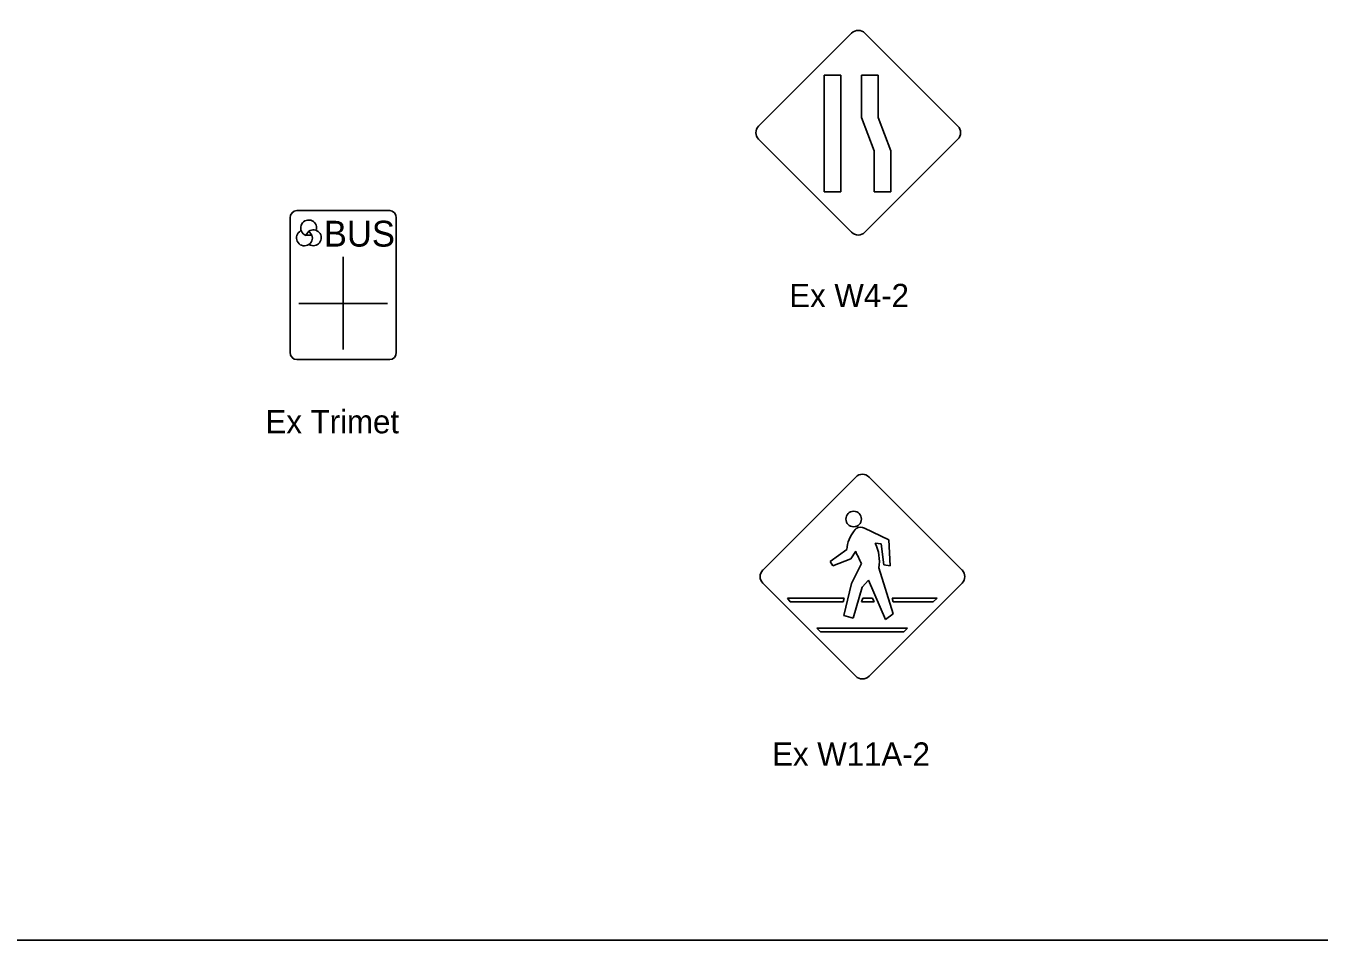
# Model space of a CAD drawing. Extents: x 42133 to 45533, y 41351 to 47951.
# Drawn here: x 42977.1 to 43392.7, y 45801.4 to 46095.3 of the extents above; entities that cross this region are included whole.
import ezdxf

# ---------------------------------------------------------------- set-up
doc = ezdxf.new("R2010")
doc.units = 0
doc.layers.add('P_ODOT_PLAN_Border', color=7, linetype='Continuous')
doc.layers.add('P_TRAF_SIGN_SignDetails', color=7, linetype='Continuous')

msp = doc.modelspace()

# ---------------------------------------------------------------- linework, layer by layer
at = {"layer": 'P_ODOT_PLAN_Border'}
msp.add_lwpolyline([(42208.34, 45801.35), (43808.34, 45801.35), (43808.34, 46801.35), (42208.34, 46801.35)], close=True, dxfattribs=at)
at = {"layer": 'P_TRAF_SIGN_SignDetails'}
for p, q in [((43212.58, 46063.08), (43242.47, 46092.96)), ((43246.72, 46092.96), (43276.6, 46063.08)), ((43238.95, 46079.43), (43233.59, 46079.43)), ((43233.59, 46079.43), (43233.59, 46041.9)), ((43238.95, 46079.43), (43233.59, 46079.43)), ((43233.59, 46079.43), (43233.59, 46041.9)), ((43238.95, 46079.43), (43233.59, 46079.43)), ((43233.59, 46079.43), (43233.59, 46041.9)), ((43238.95, 46041.9), (43238.95, 46079.43)), ((43238.95, 46041.9), (43238.95, 46079.43)), ((43238.95, 46041.9), (43238.95, 46079.43)), ((43251.01, 46079.43), (43245.65, 46079.43)), ((43245.65, 46079.43), (43245.65, 46065.85)), ((43251.01, 46065.85), (43251.01, 46079.43)), ((43245.65, 46065.85), (43249.67, 46055.1)), ((43255.03, 46055.17), (43251.01, 46065.85)), ((43242.46, 46028.95), (43212.59, 46058.83)), ((43276.6, 46058.83), (43246.72, 46028.94)), ((43249.67, 46055.1), (43249.67, 46041.9)), ((43255.03, 46041.9), (43255.03, 46055.17)), ((43233.59, 46041.9), (43238.95, 46041.9)), ((43233.59, 46041.9), (43238.95, 46041.9)), ((43233.59, 46041.9), (43238.95, 46041.9)), ((43249.67, 46041.9), (43255.03, 46041.9)), ((43064.13, 46035.94), (43094.02, 46035.94)), ((43062, 45990.39), (43062, 46033.54)), ((43096.14, 46033.54), (43096.14, 45990.39)), ((43068.02, 46029.32), (43067.06, 46027.98)), ((43067.06, 46027.98), (43069.04, 46027.98)), ((43069.04, 46027.98), (43068.02, 46029.26)), ((43079.07, 46021.06), (43079.07, 45991.29)), ((43064.84, 46006.07), (43093.31, 46006.07)), ((43094.02, 45987.98), (43064.13, 45987.98)), ((43213.94, 45920.35), (43243.82, 45950.24)), ((43248.07, 45950.24), (43277.96, 45920.35)), ((43246.62, 45933.78), (43246.62, 45933.79)), ((43246.62, 45933.79), (43254.46, 45930.05)), ((43246.62, 45933.78), (43246.62, 45933.79)), ((43235.53, 45923.11), (43240.89, 45926.97)), ((43251.98, 45928.8), (43250.08, 45928.94)), ((43252.85, 45922.01), (43251.98, 45928.8)), ((43254.46, 45930.05), (43254.86, 45921.66)), ((43236.47, 45921.69), (43235.53, 45923.11)), ((43242.2, 45923.98), (43236.47, 45921.69)), ((43243.78, 45926.39), (43242.2, 45923.98)), ((43242.39, 45916.01), (43245.62, 45922.49)), ((43251.2, 45921.04), (43255.83, 45906.3)), ((43254.86, 45921.66), (43252.85, 45922.01)), ((43243.82, 45886.22), (43213.94, 45916.1)), ((43239.93, 45905.77), (43242.39, 45916.01)), ((43245.85, 45914.84), (43242.96, 45904.89)), ((43247.93, 45917.05), (43245.85, 45914.84)), ((43253.4, 45904.44), (43247.93, 45917.05)), ((43277.96, 45916.1), (43248.07, 45886.22)), ((43221.89, 45911.29), (43240.06, 45911.29)), ((43222.74, 45910.09), (43221.89, 45911.29)), ((43239.78, 45910.09), (43222.74, 45910.09)), ((43240.06, 45911.29), (43239.78, 45910.09)), ((43245.68, 45910.09), (43246.03, 45911.29)), ((43249.69, 45910.09), (43245.68, 45910.09)), ((43246.03, 45911.29), (43249.18, 45911.29)), ((43249.18, 45911.29), (43249.69, 45910.09)), ((43255.47, 45911.29), (43270, 45911.29)), ((43255.84, 45910.09), (43255.47, 45911.29)), ((43268.65, 45910.09), (43255.84, 45910.09)), ((43270, 45911.29), (43268.65, 45910.09)), ((43255.83, 45906.3), (43253.4, 45904.44)), ((43231.31, 45901.63), (43260.41, 45901.63)), ((43232.5, 45900.44), (43231.31, 45901.63)), ((43242.96, 45904.89), (43239.93, 45905.77)), ((43260.41, 45901.63), (43259.21, 45900.44)), ((43259.21, 45900.44), (43232.5, 45900.44))]:
    msp.add_line(p, q, dxfattribs=at)
msp.add_circle((43243.12, 45936.74), 2.5, dxfattribs=at)
for centre, radius, start, end in [((43244.59, 46090.83), 3.01, 45.0123, 135), ((43244.59, 46090.83), 3.01, 45.0123, 135), ((43214.71, 46060.95), 3.01, 135, 225.0172), ((43274.47, 46060.95), 3.01, 315, 44.9762), ((43067.96, 46030.33), 2.56, 347.7987, 248.3434), ((43066.61, 46027.14), 2.56, 118.2492, 20.556), ((43069.47, 46027.17), 2.56, 240.0689, 123.2741), ((43244.59, 46031.07), 3.01, 224.9829, 315), ((43245.95, 45948.11), 3.01, 45.0123, 135), ((43245.95, 45948.11), 3.01, 45.0123, 135), ((43252.34, 45925.8), 11.51, 141.4976, 174.1516), ((43246.73, 45930.64), 4.12, 133.0399, 145.5045), ((43245.38, 45931.59), 2.53, 60.6785, 125.4757), ((43238.49, 45923.28), 12.9, 349.9861, 26.0599), ((43276.89, 45939.62), 35.66, 201.7818, 208.7113), ((43216.07, 45918.23), 3.01, 135, 225.0172), ((43275.83, 45918.23), 3.01, 315, 44.9762), ((43245.95, 45888.35), 3.01, 224.9829, 315)]:
    msp.add_arc(centre, radius, start, end, dxfattribs=at)
for centre, major_axis, start_param, end_param in [((43064.13, 46033.54), (0, 2.4), 0, 1.570796), ((43094.01, 46033.54), (0, 2.4), 4.712389, 6.283185), ((43064.13, 45990.39), (0, -2.4), 4.712389, 6.283185), ((43094.01, 45990.39), (0, 2.4), 3.141593, 4.712389)]:
    msp.add_ellipse(centre, major_axis=major_axis, ratio=0.89, start_param=start_param, end_param=end_param, dxfattribs=at)

# ---------------------------------------------------------------- texts
for s, height, p in [('BUS', 8.312, (43072.84, 46024.33)), ('Ex W4-2', 7.5, (43222.43, 46004.86)), ('Ex Trimet', 7.5, (43054.12, 45964.3)), ('Ex W11A-2', 7.5, (43216.92, 45857.43))]:
    msp.add_text(s, height=height, dxfattribs=at).set_placement(p)

doc.saveas('drawing.dxf')
